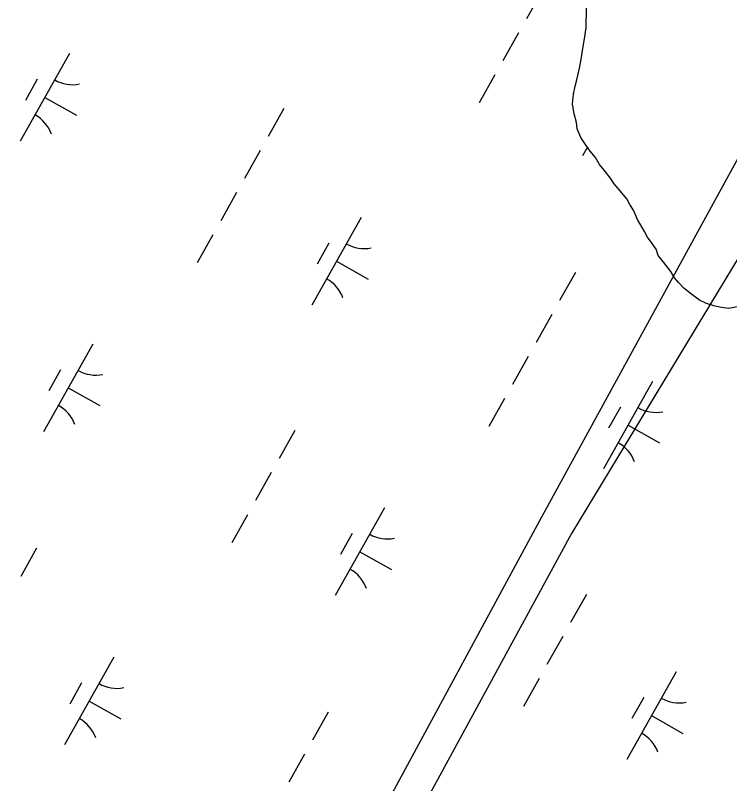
# Model space of a CAD drawing. Extents: x 3913936 to 3933962, y 195330 to 217741.
# Drawn here: x 3926148.2 to 3926503.4, y 209784.3 to 210166.4 of the extents above; entities that cross this region are included whole.
import ezdxf

# ---------------------------------------------------------------- set-up
doc = ezdxf.new("R2010")
doc.units = 0
doc.layers.add('V-UTIL-LINE', color=7, linetype='Continuous')
doc.layers.add('V-WETL-SWMP', color=7, linetype='Continuous')

msp = doc.modelspace()

# ---------------------------------------------------------------- linework, layer by layer
at = {"layer": 'V-UTIL-LINE'}
for points in [[(3928315.82, 212388.13), (3926944.7, 210748.94), (3926592.74, 210251.47), (3926408.93, 209914.99), (3925628.64, 208474.44), (3925139.98, 207727.42), (3924555.96, 206253.65), (3924055.82, 204771.45), (3923484.9, 203858.52), (3922256.01, 202262.65), (3921816.4, 201905.57), (3920704.84, 200345.08), (3920462.44, 200062.72)], [(3928328.32, 212380.93), (3926784.14, 210502.92), (3926424.72, 209908.68), (3925640.45, 208467.64), (3924952.2, 207329.25), (3923971.74, 204752.16), (3923252.9, 203563.68), (3921560.17, 201558.84), (3920397.87, 200112.86)]]:
    msp.add_lwpolyline(points, dxfattribs=at)
at = {"layer": 'V-WETL-SWMP'}
for p, q in [((3926410.17, 210178.65), (3926402.33, 210164.7)), ((3926432.15, 210160.18), (3926432.28, 210170)), ((3926398.41, 210157.72), (3926390.57, 210143.78)), ((3926431.29, 210154.69), (3926432.15, 210160.18)), ((3926430.44, 210149.99), (3926431.29, 210154.69)), ((3926429.58, 210144.51), (3926430.44, 210149.99)), ((3926175.15, 210147.38), (3926150.65, 210103.79)), ((3926428.74, 210140.2), (3926429.58, 210144.51)), ((3926427.49, 210134.32), (3926428.74, 210140.2)), ((3926386.65, 210136.8), (3926378.81, 210122.86)), ((3926159.11, 210134.6), (3926153.23, 210124.14)), ((3926425.82, 210127.27), (3926426.66, 210131.19)), ((3926426.66, 210131.19), (3926427.49, 210134.32)), ((3926425.36, 210122.18), (3926425.82, 210127.27)), ((3926162.9, 210125.59), (3926178.59, 210116.77)), ((3926281.74, 210120.06), (3926273.9, 210106.12)), ((3926426.08, 210117.45), (3926425.36, 210122.18)), ((3926427.21, 210113.12), (3926426.08, 210117.45)), ((3926427.56, 210109.97), (3926427.21, 210113.12)), ((3926429.46, 210105.63), (3926427.56, 210109.97)), ((3926432.16, 210101.66), (3926429.46, 210105.63)), ((3926432.68, 210100.91), (3926430.25, 210096.58)), ((3926434.09, 210098.89), (3926432.16, 210101.66)), ((3926269.98, 210099.14), (3926262.14, 210085.2)), ((3926436.79, 210095.71), (3926434.09, 210098.89)), ((3926438.71, 210092.15), (3926436.79, 210095.71)), ((3926441.03, 210089.37), (3926438.71, 210092.15)), ((3926444.12, 210085.4), (3926441.03, 210089.37)), ((3926446.05, 210082.63), (3926444.12, 210085.4)), ((3926447.98, 210080.25), (3926446.05, 210082.63)), ((3926258.22, 210078.22), (3926250.38, 210064.28)), ((3926452.23, 210075.08), (3926447.98, 210080.25)), ((3926453.77, 210072.32), (3926452.23, 210075.08)), ((3926455.69, 210069.54), (3926453.77, 210072.32)), ((3926457.59, 210064.8), (3926455.69, 210069.54)), ((3926320.15, 210065.87), (3926295.65, 210022.28)), ((3926461.05, 210058.86), (3926457.59, 210064.8)), ((3926462.58, 210056.1), (3926461.05, 210058.86)), ((3926246.46, 210057.3), (3926238.62, 210043.35)), ((3926464.9, 210052.92), (3926462.58, 210056.1)), ((3926304.11, 210053.09), (3926298.23, 210042.63)), ((3926466.83, 210050.15), (3926464.9, 210052.92)), ((3926467.96, 210046.99), (3926466.83, 210050.15)), ((3926470.66, 210043.42), (3926467.96, 210046.99)), ((3926307.9, 210044.08), (3926323.59, 210035.26)), ((3926474.14, 210039.05), (3926470.66, 210043.42)), ((3926426.74, 210038.56), (3926418.9, 210024.61)), ((3926476.06, 210035.89), (3926474.14, 210039.05)), ((3926477.99, 210033.51), (3926476.06, 210035.89)), ((3926480.71, 210030.72), (3926477.99, 210033.51)), ((3926484.59, 210027.53), (3926480.71, 210030.72)), ((3926488.48, 210024.73), (3926484.59, 210027.53)), ((3926492, 210023.11), (3926488.48, 210024.73)), ((3926495.51, 210021.89), (3926492, 210023.11)), ((3926499.43, 210021.05), (3926495.51, 210021.89)), ((3926502.96, 210020.61), (3926499.43, 210021.05)), ((3926508.87, 210021.71), (3926502.96, 210020.61)), ((3926414.98, 210017.63), (3926407.14, 210003.69)), ((3926186.78, 210002.91), (3926162.28, 209959.33)), ((3926403.22, 209996.71), (3926395.38, 209982.77)), ((3926170.74, 209990.13), (3926164.86, 209979.67)), ((3926465.14, 209984.36), (3926440.64, 209940.78)), ((3926174.53, 209981.12), (3926190.22, 209972.3)), ((3926391.46, 209975.79), (3926383.62, 209961.85)), ((3926449.11, 209971.58), (3926443.23, 209961.12)), ((3926287.2, 209959.89), (3926279.36, 209945.94)), ((3926452.89, 209962.57), (3926468.58, 209953.75)), ((3926275.44, 209938.97), (3926267.6, 209925.02)), ((3926331.78, 209921.4), (3926307.28, 209877.82)), ((3926263.68, 209918.04), (3926255.84, 209904.1)), ((3926315.74, 209908.62), (3926309.86, 209898.16)), ((3926158.77, 209901.31), (3926150.93, 209887.36)), ((3926319.53, 209899.61), (3926335.22, 209890.79)), ((3926432.2, 209878.38), (3926424.36, 209864.43)), ((3926420.44, 209857.46), (3926412.6, 209843.51)), ((3926197.17, 209847.11), (3926172.67, 209803.53)), ((3926476.77, 209839.89), (3926452.27, 209796.31)), ((3926181.14, 209834.33), (3926175.26, 209823.87)), ((3926408.68, 209836.53), (3926400.84, 209822.59)), ((3926184.92, 209825.32), (3926200.61, 209816.5)), ((3926460.74, 209827.11), (3926454.86, 209816.65)), ((3926303.77, 209819.8), (3926295.92, 209805.85)), ((3926464.52, 209818.1), (3926480.21, 209809.28)), ((3926292, 209798.88), (3926284.16, 209784.93))]:
    msp.add_line(p, q, dxfattribs=at)
for centre, start, end in [((3926176.64, 210149.55), 239.8861, 281.4297), ((3926149.57, 210101.39), 19.8861, 61.4297), ((3926321.64, 210068.04), 239.8861, 281.4297), ((3926294.57, 210019.88), 19.8861, 61.4297), ((3926188.27, 210005.08), 239.8861, 281.4297), ((3926161.2, 209956.92), 19.8861, 61.4297), ((3926466.64, 209986.53), 239.8861, 281.4297), ((3926439.57, 209938.37), 19.8861, 61.4297), ((3926333.27, 209923.57), 239.8861, 281.4297), ((3926306.2, 209875.41), 19.8861, 61.4297), ((3926198.66, 209849.28), 239.8861, 281.4297), ((3926478.27, 209842.06), 239.8861, 281.4297), ((3926171.59, 209801.12), 19.8861, 61.4297), ((3926451.2, 209793.91), 19.8861, 61.4297)]:
    msp.add_arc(centre, 17.62, start, end, dxfattribs=at)

doc.saveas('drawing.dxf')
